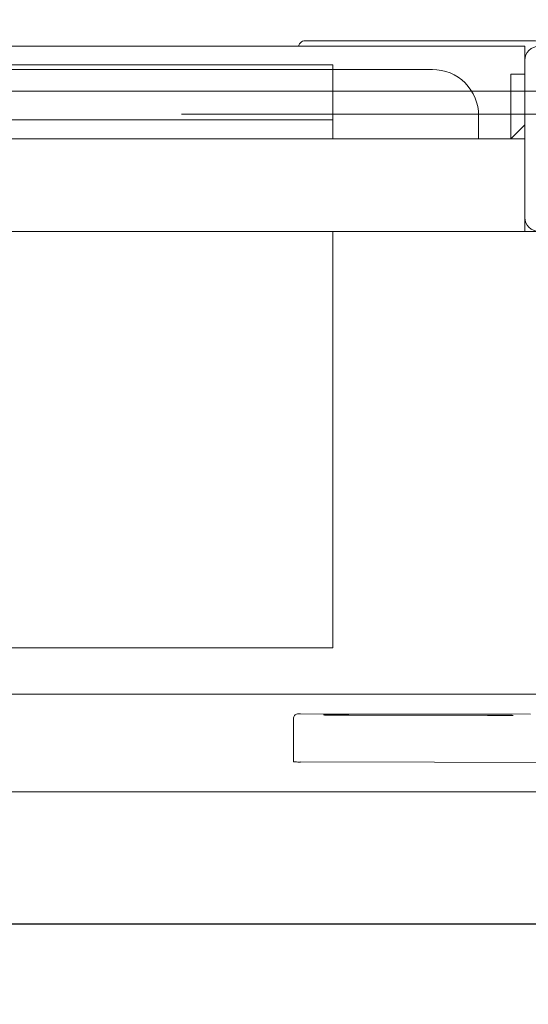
# Model space of a CAD drawing. Header units: millimetres. Extents: x 23192 to 177760, y -399809 to -79279.
# Tile 660 of 822: x 74519 to 74530, y -195415 to -195394. Entities that reach past the tile are written whole.
import ezdxf

# ---------------------------------------------------------------- set-up
doc = ezdxf.new("R2010")
doc.units = ezdxf.units.MM
doc.linetypes.add('CARKOVANA', pattern=[7.5, 5, -2.5])
doc.linetypes.add('HIDDEN2', pattern=[4.7625, 3.175, -1.5875])
doc.layers.get('0').update_dxf_attribs({"lineweight": 0})
for name, color, linetype, lineweight in [('!! 0_ Istn-sciany', 3, 'Continuous', 30), ('!! 2 ZABUDOWA GK-MDF', 54, 'Continuous', 13), ('Dimension (ISO)', 7, 'Continuous', 25)]:
    doc.layers.add(name, color=color, linetype=linetype, lineweight=lineweight)
doc.layers.add('!! 1_Wyburzenia', color=252, linetype='CARKOVANA', lineweight=13, true_color=0x696969)
doc.layers.add('!!_@ wypos sanit nd', color=7, linetype='Continuous', lineweight=0, plot=False)
doc.layers.add('Powierzchnia', color=140, linetype='Continuous', lineweight=5, plot=False)
doc.styles.add('Note Text (ISO)', font='tahoma.ttf')
doc.dimstyles.new('Default (ISO)', dxfattribs={"dimscale": 5, "dimtxt": 5, "dimasz": 5, "dimexe": 3.175, "dimexo": 0, "dimgap": 0.762, "dimtad": 1, "dimdec": 0, "dimrnd": 1e-08, "dimzin": 0, "dimtxsty": 'Note Text (ISO)', "dimcen": 0.09, "dimdle": 10, "dimclrd": 256, "dimclre": 256, "dimclrt": 256, "dimazin": 0, "dimtfac": 0.70104, "dimtmove": 0, "dimatfit": 3, "dimfxl": 1, "dimtolj": 1, "dimtzin": 0, "dimlwd": -1, "dimlwe": -1, "dimarcsym": 0})

# ---------------------------------------------------------------- blocks, each defined once
blk = doc.blocks.new('A$Cff2eaf8b')
for points in [[(-0.18941, 0.08863), (-0.04454, 0.08863), (-0.04035, 0.08853), (-0.03617, 0.08824), (-0.032, 0.08775), (-0.02786, 0.08707), (-0.02376, 0.08619), (-0.0197, 0.08513), (-0.0157, 0.08388), (-0.01176, 0.08244), (-0.00789, 0.08082), (-0.0041, 0.07902), (-0.0004, 0.07705), (0.0032, 0.0749), (0.0067, 0.0726), (0.01009, 0.07012), (0.01337, 0.0675)], [(-0.19839, 0.08237), (-0.11148, 0.08219)], [(-0.16124, 0.07188), (-0.11145, 0.07178), (-0.11127, 0.07178), (-0.11111, 0.07178), (-0.111, 0.07178), (-0.11083, 0.07179), (-0.11065, 0.07183), (-0.11049, 0.0719), (-0.11033, 0.072), (-0.1102, 0.07212), (-0.11009, 0.07227), (-0.11001, 0.07243), (-0.10996, 0.07261), (-0.10995, 0.07279), (-0.10997, 0.08178), (-0.10998, 0.08217)], [(-0.12195, 0.07209), (-0.15195, 0.07215)], [(-0.15195, 0.07205), (-0.12195, 0.07199)], [(0.16493, 0.0675), (-0.16477, 0.0675)], [(-0.11847, -0.0325), (-0.11847, 0.0575), (0.11153, 0.0575), (0.11153, -0.0325)], [(-0.16, -0.0355), (-0.16, -0.0325), (0.16, -0.0325), (0.16, -0.0355)], [(-0.16, -0.0485), (-0.16, -0.0365)], [(0.16, -0.0555), (0.157, -0.0525), (0.16, -0.0525), (-0.16, -0.0525), (-0.157, -0.0525), (-0.16, -0.0555)], [(-0.157, -0.0525), (-0.157, -0.0665), (-0.16, -0.0665)], [(0.10602, -0.0525), (0.10602, -0.05658), (-0.11847, -0.05658)], [(-0.03305, -0.0725), (-0.16, -0.0725), (-0.16, -0.0695)]]:
    blk.add_lwpolyline(points)
for points in [[(-0.15993, -0.0325), (-0.17249, -0.0325, 0.405519), (-0.172, -0.032), (-0.172, -0.0313, 0.414214), (-0.1725, -0.0308), (-0.1875, -0.0308, 0.414214), (-0.188, -0.0313), (-0.188, -0.032, 0.405519), (-0.18751, -0.0325), (-0.19, -0.0325, -0.414214), (-0.2, -0.0225), (-0.2, 0.0575, -0.266001), (-0.19506, 0.06612)], [(-0.15, -0.0525), (-0.15, -0.0575, 0.414214), (-0.14, -0.0675), (-0.11847, -0.0675), (-0.11847, -0.0525)], [(-0.1633, -0.0727, 0.412536), (-0.1623, -0.0737), (-0.11251, -0.0737), (-0.11222, -0.07367), (-0.11194, -0.07358), (-0.11168, -0.07345), (-0.11145, -0.07326), (-0.11126, -0.07304), (-0.11112, -0.07278), (-0.11104, -0.0725)]]:
    blk.add_lwpolyline(points, format="xyb")
blk.add_lwpolyline([(-0.2, -0.0695), (-0.2, -0.0355, -0.414214), (-0.197, -0.0325), (-0.163, -0.0325, -0.414214), (-0.16, -0.0355), (-0.16, -0.0695, -0.414214), (-0.163, -0.0725), (-0.197, -0.0725, -0.414214)], format="xyb", close=True)
blk.add_lwpolyline([(-0.11847, -0.0685), (0.11153, -0.0685), (0.11153, -0.0675), (-0.11847, -0.0675)], close=True)
for centre, major_axis, start_param, end_param in [((-0.11148, 0.08218), (-0.0015, 0), 3.141878, 4.712682), ((-0.15195, 0.0721), (0.0055, -0.00001), 1.571085, 4.712678), ((-0.12195, 0.07204), (0.0055, -0.00001), 4.712678, 7.854271)]:
    blk.add_ellipse(centre, major_axis=major_axis, ratio=0.008726, start_param=start_param, end_param=end_param)
blk = doc.blocks.new('*D1419')
at = {"layer": 'DEFPOINTS', "color": 0, "transparency": 16777216}
for p in [(-689.76, 120.19), (510.24, 120.19), (510.24, 18.75)]:
    blk.add_point(p, dxfattribs=at)
at = {"layer": 'Dimension (ISO)', "transparency": 16777216}
for p, q in [((-689.76, 120.19), (-689.76, 2.88)), ((510.24, 120.19), (510.24, 2.88)), ((-664.76, 18.75), (485.24, 18.75))]:
    blk.add_line(p, q, dxfattribs=at)
for points in [[(-664.76, 22.92), (-664.76, 14.58), (-689.76, 18.75)], [(485.24, 22.92), (485.24, 14.58), (510.24, 18.75)]]:
    blk.add_solid(points, dxfattribs=at)
at = {"layer": 'Dimension (ISO)', "lineweight": 9, "transparency": 16777216, "insert": (-160.63, 48.6), "char_height": 25, "attachment_point": 1, "style": 'Note Text (ISO)'}
blk.add_mtext('\\A1;1200', dxfattribs=at)
blk = doc.blocks.new('A$C11ef928a')
at = {"layer": 'Dimension (ISO)', "lineweight": 9}
dim = blk.add_linear_dim(base=(510.24, 18.75), p1=(-689.76, 120.19), p2=(510.24, 120.19), angle=180, dimstyle='Default (ISO)', override={"dimdec": 0, "dimlfac": 1, "dimtp": 0, "dimtm": 0, "dimtdec": 2, "dimtofl": 0, "dimatfit": 1}, dxfattribs=at)
dim.commit()
dim.dimension.update_dxf_attribs({"geometry": '*D1419', "text_midpoint": (-125.68, 18.75), "dimtype": 128})

msp = doc.modelspace()

# ---------------------------------------------------------------- linework, layer by layer
at = {"layer": '!! 0_ Istn-sciany'}
msp.add_lwpolyline([(74470.42327, -195413.5883), (74554.42327, -195413.5883)], dxfattribs=at)
at = {"layer": '!! 1_Wyburzenia', "linetype": 'HIDDEN2', "ltscale": 3}
for p, q in [((74494.42327, -195396.0883), (74534.42327, -195396.0883)), ((74534.42327, -195413.5883), (74494.42327, -195413.5883))]:
    msp.add_line(p, q, dxfattribs=at)
at = {"layer": '!! 2 ZABUDOWA GK-MDF'}
msp.add_lwpolyline([(74470.42327, -195395.5883), (74554.42327, -195395.5883)], dxfattribs=at)
at = {"layer": 'Powierzchnia'}
msp.add_lwpolyline([(74554.42327, -195251.5883), (74444.42327, -195251.5883), (74444.42327, -195413.5883), (74554.42327, -195413.5883)], close=True, dxfattribs=at)

# ---------------------------------------------------------------- block references
at = {"layer": '!!_@ wypos sanit nd', "xscale": 100, "yscale": 100, "zscale": 100, "rotation": 180}
msp.add_blockref('A$Cff2eaf8b', (74514.4231, -195401.87226), dxfattribs=at)
at = {"xscale": -0.1, "yscale": 0.1, "zscale": 0.1, "rotation": 90}
msp.add_blockref('A$C11ef928a', (82225.12684, -195364.3052), dxfattribs=at)

doc.saveas('drawing.dxf')
